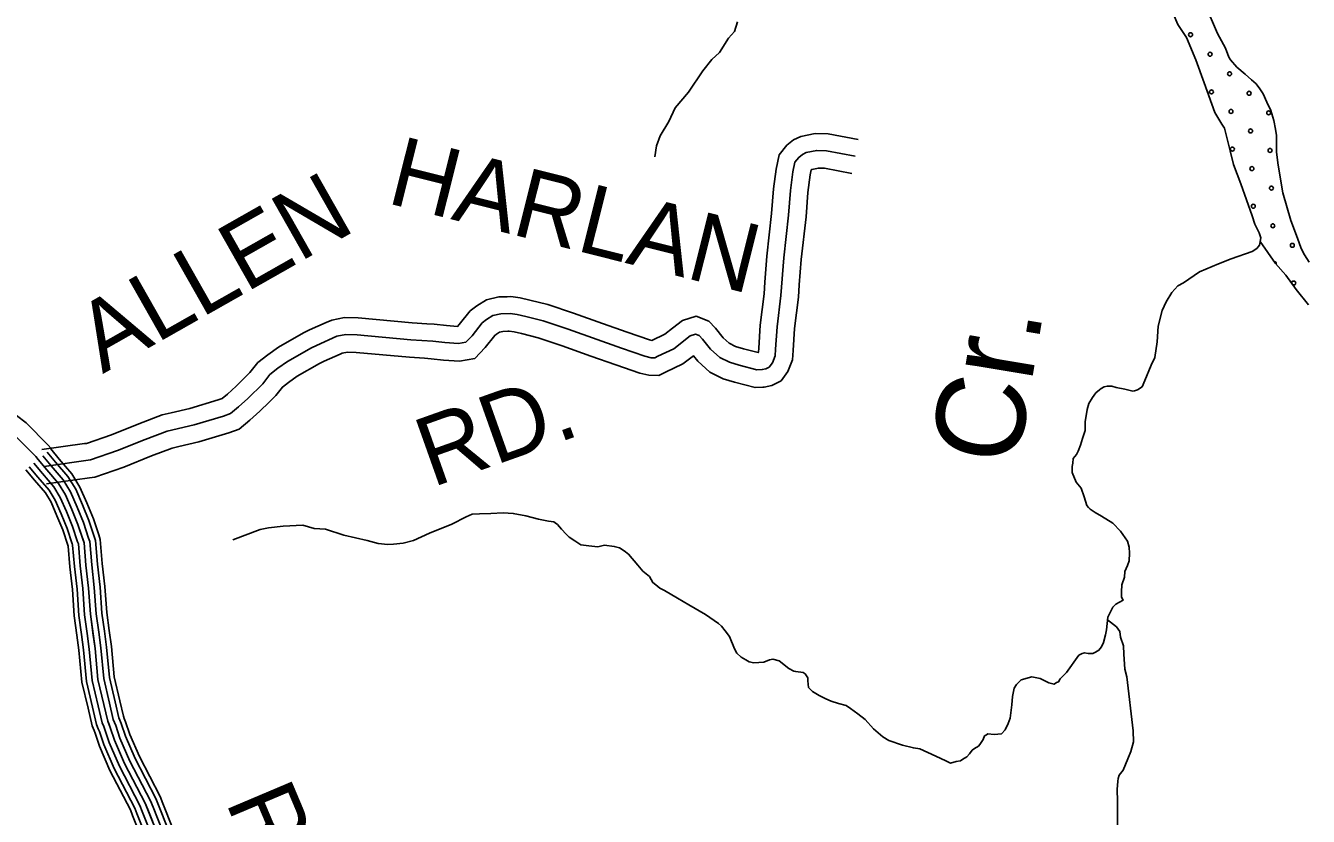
# Model space of a CAD drawing. Extents: x 1551132 to 1791609, y 378168 to 563823.
# Drawn here: x 1588389 to 1595259, y 481996 to 486229 of the extents above; entities that cross this region are included whole.
import ezdxf

# ---------------------------------------------------------------- set-up
doc = ezdxf.new("R2010")
doc.units = 0
for name, color, linetype in [('DESIGN - DRAINAGE - Bridges and Cross Drains Size Text', 7, 'Continuous'), ('DESIGN - ROW - Right-of-Way and Easement Labels', 7, 'Continuous'), ('DESIGN - SCRATCH - User 1', 7, 'Continuous'), ('DESIGN - TRAFFIC CONTROL PERMANENT - Pavement Marking Text', 7, 'Continuous'), ('DESIGN - TRANSPORTATION - Edge of Traveled Way', 7, 'Continuous'), ('DESIGN - TRANSPORTATION - Text', 7, 'Continuous'), ('SURVEY - PROPERTY - Owners', 7, 'Continuous'), ('SURVEY - TRANSPORTATION - Roads', 7, 'Continuous')]:
    doc.layers.add(name, color=color, linetype=linetype)

msp = doc.modelspace()

# ---------------------------------------------------------------- linework, layer by layer
at = {"layer": 'DESIGN - SCRATCH - User 1'}
for points in [[(1594354.977, 486743.013), (1594395.217, 486636.327), (1594443.024, 486503.507), (1594504.756, 486366.462), (1594560.588, 486235.509), (1594605.429, 486166.765), (1594655.436, 486045.912), (1594701.41, 485923.126), (1594758.791, 485764.138), (1594795.741, 485701.528), (1594809.399, 485681.294), (1594839.398, 485558.766), (1594858.214, 485486.431), (1594896.488, 485381.778), (1594957.67, 485210.724), (1594972.944, 485166.464), (1594996.169, 485120.072), (1595003.744, 485093.938), (1595001.51, 485073.037)], [(1595263.346, 484963.726), (1595237.988, 485002.152), (1595220.563, 485036.445), (1595201.456, 485090.771), (1595165.015, 485185.398), (1595121.458, 485334.152), (1595097.867, 485482.598), (1595089, 485552.766), (1595087.742, 485598.801), (1595088.417, 485640.81), (1595082.967, 485674.911), (1595073.717, 485721.079), (1595058.609, 485775.347), (1595037.343, 485819.706), (1595016.086, 485864.058), (1594998.528, 485890.35), (1594979.003, 485918.676), (1594953.57, 485939.451), (1594919.896, 485969.644), (1594876.531, 486006.353), (1594841.223, 486046.937), (1594833.465, 486061.071), (1594814.257, 486109.397), (1594771.575, 486188.116), (1594640.678, 486496.34)], [(1595001.51, 485073.037), (1595083.442, 484956.609), (1595138.374, 484893.699), (1595193.072, 484816.789), (1595259.662, 484733.695)]]:
    msp.add_lwpolyline(points, dxfattribs=at)
at = {"layer": 'DESIGN - TRAFFIC CONTROL PERMANENT - Pavement Marking Text'}
for centre in [(1594628.033, 486180.77), (1594628.033, 486180.77), (1594732.572, 486076.231), (1594732.572, 486076.231), (1594837.11, 485971.692), (1594837.11, 485971.692), (1594740.039, 485874.621), (1594740.039, 485874.621), (1594941.649, 485867.154), (1594941.649, 485867.154), (1594844.577, 485770.082), (1594844.577, 485770.082), (1595046.188, 485762.615), (1595046.188, 485762.615), (1594949.116, 485665.543), (1594949.116, 485665.543), (1594852.045, 485568.472), (1594852.045, 485568.472), (1595053.655, 485561.005), (1595053.655, 485561.005), (1594956.583, 485463.933), (1594956.583, 485463.933), (1595061.122, 485359.394), (1595061.122, 485359.394), (1594964.05, 485262.323), (1594964.05, 485262.323), (1595068.589, 485157.784), (1595068.589, 485157.784), (1595173.128, 485053.245), (1595173.128, 485053.245)]:
    msp.add_circle(centre, 10.56, dxfattribs=at)
for centre, start, end in [((1595076.056, 484956.174), 344.7663801, 88.5704137), ((1595180.595, 484851.635), 233.6915726, 197.1489148)]:
    msp.add_arc(centre, 10.56, start, end, dxfattribs=at)
at = {"layer": 'DESIGN - TRANSPORTATION - Edge of Traveled Way'}
for points in [[(1594354.977, 486743.013), (1594395.217, 486636.327), (1594443.024, 486503.507), (1594504.756, 486366.462), (1594560.588, 486235.509), (1594605.429, 486166.765), (1594655.436, 486045.912), (1594701.41, 485923.126), (1594758.791, 485764.138), (1594795.741, 485701.528), (1594809.399, 485681.294), (1594839.398, 485558.766), (1594858.214, 485486.431), (1594896.488, 485381.778), (1594957.67, 485210.724), (1594972.944, 485166.464), (1594996.169, 485120.072), (1595003.744, 485093.938), (1595001.51, 485073.037)], [(1594640.678, 486496.34), (1594771.575, 486188.116), (1594814.257, 486109.397), (1594833.465, 486061.071), (1594841.223, 486046.937), (1594876.531, 486006.353), (1594919.896, 485969.644), (1594953.57, 485939.451), (1594979.003, 485918.676), (1594998.528, 485890.35), (1595016.086, 485864.058), (1595037.343, 485819.706), (1595058.609, 485775.347), (1595073.717, 485721.079), (1595082.967, 485674.911), (1595088.417, 485640.81), (1595087.742, 485598.801), (1595089, 485552.766), (1595097.867, 485482.598), (1595121.458, 485334.152), (1595165.015, 485185.398), (1595201.456, 485090.771), (1595220.563, 485036.445), (1595237.988, 485002.152), (1595263.346, 484963.726)], [(1595259.662, 484733.695), (1595193.072, 484816.789), (1595138.374, 484893.699), (1595083.442, 484956.609), (1595001.51, 485073.037)]]:
    msp.add_lwpolyline(points, dxfattribs=at)
at = {"layer": 'DESIGN - TRANSPORTATION - Text'}
for points in [[(1592201.627, 486249.307), (1592184.811, 486197.556), (1592154.278, 486162.03), (1592105.104, 486084.786), (1592064.547, 486047.419), (1592015.656, 485988.175), (1591939.908, 485873.339), (1591868.626, 485788.454), (1591833.527, 485716.985), (1591788.336, 485639.675)], [(1591788.336, 485639.675), (1591767.503, 485585.99), (1591758.554, 485526.105)], [(1595001.51, 485073.037), (1595001.394, 485071.97), (1594997.11, 485054.028), (1594982.844, 485036.253), (1594958.62, 485020.636), (1594846.114, 484980.418), (1594777.757, 484953.5), (1594675.201, 484911.124), (1594590.362, 484852.464), (1594560.154, 484836.939), (1594527.621, 484801.446), (1594496.83, 484749.92), (1594476.122, 484704.227), (1594454.806, 484620.542), (1594449.465, 484536.589), (1594436.132, 484452.771), (1594417.49, 484411.053), (1594382.224, 484329.584), (1594369.691, 484295.766), (1594343.475, 484280.183), (1594327.401, 484274.433), (1594319.384, 484272.566), (1594275.61, 484283.266), (1594229.803, 484292.008), (1594205.937, 484298.391), (1594181.971, 484298.775), (1594165.93, 484295.033), (1594149.822, 484287.283), (1594139.705, 484279.441), (1594121.481, 484263.732), (1594103.089, 484238.015), (1594082.606, 484206.331), (1594074.098, 484174.455), (1594063.057, 484108.603), (1594064.315, 484062.56), (1594049.632, 484018.776), (1594039.074, 483982.933), (1594026.574, 483951.124), (1594016.299, 483933.282), (1593999.975, 483911.531), (1593997.592, 483887.556), (1593994.033, 483869.747), (1593994.792, 483837.579), (1594015.924, 483785.22), (1594041.374, 483752.802), (1594058.615, 483706.509), (1594071.856, 483660.275), (1594081.681, 483650.116), (1594089.506, 483639.983), (1594117.214, 483623.532), (1594150.846, 483602.99), (1594212.178, 483565.989), (1594253.444, 483523.313), (1594290.518, 483468.695), (1594299.992, 483436.527), (1594301.476, 483404.493), (1594298.842, 483364.517), (1594290.434, 483338.642), (1594275.943, 483306.857), (1594273.468, 483276.89), (1594260.81, 483235.072), (1594258.202, 483197.096), (1594257.785, 483171.096), (1594266.785, 483152.32)], [(1591569.215, 483434.267), (1591541.357, 483440.717), (1591489.525, 483447.551), (1591453.418, 483438.126), (1591405.586, 483444.901), (1591361.712, 483449.601), (1591330.079, 483470.118), (1591300.438, 483490.602), (1591284.722, 483506.861), (1591259.172, 483533.278), (1591237.59, 483557.637), (1591225.773, 483567.829), (1591217.848, 483571.954), (1591189.949, 483576.404), (1591136.192, 483587.271), (1591068.544, 483604.363), (1591000.837, 483617.455), (1590946.946, 483620.313), (1590880.973, 483617.372), (1590819.033, 483616.363), (1590781.025, 483612.971), (1590748.851, 483599.479), (1590672.32, 483560.695), (1590551.689, 483512.602), (1590467.141, 483471.943), (1590410.992, 483458.834), (1590358.977, 483453.667), (1590328.986, 483452.15), (1590277.12, 483456.975), (1590217.439, 483471.942), (1590094.066, 483501.926), (1589994.694, 483533.536), (1589934.812, 483536.494), (1589873.188, 483555.494), (1589769.207, 483549.152), (1589689.168, 483540.435), (1589645.069, 483531.135), (1589498.347, 483475.459)], [(1594266.676, 483152.537), (1594227.186, 483131.569), (1594210.953, 483115.819), (1594202.678, 483097.944), (1594184.128, 483062.226), (1594177.045, 482994.316), (1594172.637, 482968.374), (1594161.979, 482926.531), (1594151.604, 482902.68), (1594137.338, 482884.905), (1594119.205, 482875.188), (1594105.097, 482867.413), (1594079.131, 482867.829), (1594059.223, 482872.154), (1594047.181, 482868.346), (1594029.048, 482858.629), (1593963.633, 482765.635), (1593929.134, 482732.176), (1593920.893, 482716.3), (1593910.843, 482712.458), (1593896.701, 482702.683), (1593868.869, 482711.133), (1593823.287, 482733.876), (1593777.488, 482742.609), (1593721.306, 482727.5), (1593694.931, 482701.916), (1593682.623, 482682.107), (1593673.932, 482638.223), (1593671.198, 482592.247), (1593662.09, 482522.37), (1593651.624, 482492.519), (1593635.099, 482458.777), (1593614.775, 482437.093), (1593576.767, 482433.701), (1593542.885, 482438.243), (1593534.793, 482432.368), (1593524.718, 482426.526), (1593516.41, 482406.65), (1593500.011, 482380.908), (1593491.861, 482371.033), (1593471.703, 482359.349), (1593457.562, 482349.574), (1593443.262, 482329.79), (1593429.021, 482314.014), (1593408.863, 482302.331), (1593396.721, 482292.522), (1593372.689, 482288.905), (1593342.606, 482281.389), (1593316.832, 482293.805), (1593263.299, 482318.673), (1593178.035, 482358.057), (1593144.144, 482362.599), (1593084.454, 482377.557), (1593012.947, 482402.716), (1592979.281, 482421.267), (1592930.024, 482464.068), (1592884.892, 482514.811), (1592845.434, 482545.462), (1592805.944, 482574.104), (1592784.194, 482588.454), (1592742.42, 482599.13), (1592702.671, 482611.772), (1592674.905, 482624.222), (1592639.239, 482642.806), (1592603.615, 482663.381), (1592581.999, 482685.74), (1592578.583, 482721.808), (1592578.841, 482737.808), (1592563.183, 482758.067), (1592553.325, 482766.234), (1592513.451, 482770.867), (1592503.493, 482773.034), (1592475.76, 482787.484), (1592424.478, 482828.319), (1592390.654, 482836.869), (1592372.612, 482833.152), (1592342.463, 482821.627), (1592316.472, 482820.043), (1592288.481, 482818.493), (1592264.582, 482822.877), (1592246.765, 482833.169), (1592221.024, 482847.586), (1592197.417, 482869.978), (1592185.784, 482892.17), (1592158.884, 482958.63), (1592135.401, 482989.014), (1592115.81, 483013.34), (1592100.061, 483027.599), (1592030.929, 483076.725), (1591941.864, 483128.176), (1591880.499, 483163.169), (1591811.243, 483204.303), (1591785.468, 483216.72), (1591763.785, 483235.071), (1591748.002, 483247.329), (1591730.544, 483279.622), (1591695.045, 483308.206), (1591667.596, 483340.657), (1591618.597, 483399.466), (1591594.923, 483417.85), (1591569.215, 483434.267)], [(1594174.444, 481600.505), (1594199.41, 481662.131), (1594210.418, 481725.983), (1594229.543, 481797.702), (1594240.493, 481857.553), (1594237.393, 481913.63), (1594236.026, 482077.717), (1594235.027, 482139.76), (1594237.726, 482183.737), (1594240.076, 482198.32), (1594246.226, 482215.612), (1594266.651, 482243.296), (1594291.575, 482302.923), (1594308.192, 482342.674), (1594323.008, 482394.459), (1594319.975, 482454.527), (1594286.642, 482743.184), (1594275.301, 482783.377), (1594270.593, 482863.488), (1594269.335, 482909.53), (1594252.102, 482955.823), (1594248.585, 482985.891), (1594230.994, 483010.183), (1594182.62, 483047.742)]]:
    msp.add_lwpolyline(points, dxfattribs=at)
at = {"layer": 'SURVEY - PROPERTY - Owners'}
for points in [[(1592847.911, 485620.458), (1592687.773, 485650.117), (1592618.442, 485652.409), (1592540.385, 485635.833), (1592501.761, 485617.241), (1592465.262, 485588.94), (1592424.721, 485537.814), (1592408.88, 485461.787), (1592394.522, 485356.118), (1592384.372, 485223.131), (1592358.806, 484995.308), (1592348.298, 484855.471), (1592343.664, 484793.886), (1592322.981, 484625.624), (1592315.023, 484502.97), (1592313.415, 484481.32), (1592312.44, 484478.778), (1592234.45, 484499.604), (1592191.234, 484511.987), (1592157.619, 484528.454), (1592124.278, 484558.705), (1592083.704, 484610.223), (1592048.938, 484647.966), (1591979.69, 484673.15), (1591906.283, 484650.191), (1591852.842, 484608.898), (1591811.993, 484577.322), (1591743.087, 484544.155), (1591730.97, 484547.213), (1591609.898, 484587.806), (1591478.885, 484634.748), (1591323.588, 484690.4), (1591186.158, 484735.926), (1591088.652, 484760.393), (1591037.32, 484772.41), (1590987.938, 484778.402), (1590967.213, 484777.893), (1590922.564, 484776.802), (1590856.591, 484762.168), (1590804.751, 484729.709), (1590770.393, 484702.458), (1590711.644, 484628.606), (1590702.428, 484619.106), (1590702.128, 484619.047), (1590643.079, 484623.148), (1590577.522, 484630.306), (1590537.723, 484632.956), (1590458.975, 484638.206), (1590169.324, 484664.932), (1590096.559, 484666.065), (1590029.044, 484653.081), (1589999.053, 484639.748), (1589909.605, 484599.963), (1589877.431, 484584.471), (1589743.784, 484508.661), (1589685.702, 484467.526), (1589632.836, 484426.017), (1589590.762, 484372.357), (1589562.888, 484344.606), (1589517.281, 484299.213), (1589469.64, 484256.671), (1589440.891, 484232.762), (1589419.933, 484225.403), (1589267.995, 484179.243), (1589167.864, 484155.834), (1589120.848, 484144.842), (1588995.576, 484098.183), (1588849.813, 484038.856), (1588715.816, 483992.763), (1588705.299, 483991.297), (1588475.213, 483959.304)], [(1592831.395, 485531.264), (1592677.965, 485559.681), (1592626.483, 485561.381), (1592569.893, 485549.364), (1592549.752, 485539.673), (1592529.519, 485523.98), (1592509.136, 485498.28), (1592498.328, 485446.412), (1592484.761, 485346.551), (1592474.695, 485214.614), (1592449.129, 484986.85), (1592433.954, 484784.945), (1592413.329, 484617.149), (1592405.513, 484496.679), (1592402.879, 484461.203), (1592388.296, 484423.402), (1592371.972, 484401.643), (1592353.831, 484391.918), (1592333.789, 484388.226), (1592305.782, 484386.667), (1592210.259, 484412.176), (1592158.535, 484426.993), (1592106.178, 484452.644), (1592057.713, 484496.62), (1592014.614, 484551.338), (1591997.181, 484570.264), (1591977.498, 484577.422), (1591948.874, 484568.472), (1591859.917, 484499.72), (1591775.344, 484459.011), (1591759.736, 484451.319), (1591739.253, 484451.569), (1591705.421, 484460.102), (1591580.182, 484502.095), (1591294.022, 484604.639), (1591160.825, 484648.757), (1591067.269, 484672.232), (1591021.47, 484682.958), (1590983.571, 484687.558), (1590933.597, 484686.333), (1590891.482, 484676.991), (1590857.166, 484655.507), (1590834.908, 484637.848), (1590779.859, 484568.655), (1590747.36, 484535.137), (1590707.278, 484527.762), (1590635.013, 484532.779), (1590569.581, 484539.92), (1590451.792, 484547.77), (1590164.44, 484574.288), (1590104.5, 484575.221), (1590056.393, 484565.971), (1589947.721, 484517.636), (1589919.53, 484504.061), (1589792.491, 484432), (1589739.95, 484394.791), (1589697.46, 484361.432), (1589658.711, 484312.005), (1589579.529, 484233.187), (1589528.864, 484187.944), (1589486.339, 484152.585), (1589448.157, 484139.176), (1589291.527, 484091.591), (1589147.114, 484057.824), (1589028.509, 484013.647), (1588881.687, 483953.896), (1588737.015, 483904.128), (1588487.704, 483869.46)], [(1592814.22, 485438.545), (1592667.765, 485465.671), (1592634.841, 485466.762), (1592600.567, 485459.479), (1592599.642, 485459.037), (1592596.817, 485456.845), (1592591.309, 485430.428), (1592578.568, 485336.609), (1592568.584, 485205.764), (1592543.026, 484978.058), (1592532.768, 484841.604), (1592527.81, 484775.653), (1592507.244, 484608.34), (1592499.577, 484490.137), (1592495.877, 484440.294), (1592471.561, 484377.267), (1592434.887, 484328.383), (1592385.396, 484301.849), (1592345.031, 484294.415), (1592336.998, 484293.965), (1592295.99, 484291.682), (1592185.109, 484321.291), (1592124.544, 484338.641), (1592052.704, 484373.842), (1591988.514, 484432.085), (1591965.09, 484461.828), (1591909.741, 484419.051), (1591816.635, 484374.233), (1591781.161, 484356.758), (1591726.979, 484357.416), (1591678.863, 484369.55), (1591549.291, 484413.001), (1591416.478, 484460.585), (1591263.29, 484515.487), (1591134.493, 484558.146), (1591045.045, 484580.588), (1591004.996, 484589.972), (1590979.038, 484593.122), (1590971.763, 484592.939), (1590945.064, 484592.289), (1590927.748, 484588.447), (1590911.648, 484578.372), (1590901.973, 484570.688), (1590850.766, 484506.328), (1590794.067, 484447.851), (1590712.627, 484432.868), (1590626.63, 484438.843), (1590561.331, 484445.968), (1590525.424, 484448.36), (1590444.325, 484453.768), (1590159.366, 484480.06), (1590112.758, 484480.785), (1590084.826, 484475.418), (1590074.234, 484470.71), (1589987.345, 484432.059), (1589963.295, 484420.475), (1589843.123, 484352.315), (1589796.341, 484319.181), (1589764.641, 484294.297), (1589729.342, 484249.271), (1589693.393, 484213.486), (1589644.236, 484164.552), (1589590.429, 484116.5), (1589533.58, 484069.232), (1589477.498, 484049.54), (1589315.985, 484000.472), (1589209.979, 483975.688), (1589174.413, 483967.371), (1589062.741, 483925.778), (1588914.819, 483865.577), (1588759.056, 483811.992), (1588730.79, 483808.058), (1588500.687, 483776.066)], [(1588340.533, 484141.659), (1588391.174, 484103.049), (1588510.629, 483983.93), (1588526.52, 483964.771)], [(1588331.392, 484034.564), (1588443.547, 483922.728), (1588456.697, 483906.869)]]:
    msp.add_lwpolyline(points, dxfattribs=at)
at = {"layer": 'SURVEY - TRANSPORTATION - Roads'}
for points in [[(1588524.229, 483962.854), (1588569.403, 483908.353), (1588636.326, 483830.517), (1588680.075, 483758.857), (1588717.699, 483673.738), (1588752.023, 483589.169), (1588780.506, 483502.576)], [(1588456.697, 483906.869), (1588502.379, 483851.759), (1588565.178, 483778.724), (1588602.193, 483718.098), (1588636.926, 483639.504), (1588669.633, 483558.935), (1588702.057, 483460.358), (1588712.149, 483340.113), (1588726.215, 483217.802), (1588735.998, 483077.548), (1588761.106, 482895.026), (1588776.472, 482728.664), (1588808.321, 482594.069), (1588828.912, 482505.683), (1588842.362, 482471.449), (1588865.27, 482403.047), (1588919.26, 482278.111)], [(1588456.697, 483906.869), (1588502.379, 483851.759), (1588565.178, 483778.724), (1588602.193, 483718.098), (1588636.926, 483639.504), (1588669.633, 483558.935), (1588697.183, 483475.166)], [(1588480.563, 483926.653), (1588526.062, 483871.76), (1588590.327, 483797.025), (1588629.718, 483732.506), (1588665.467, 483651.604), (1588698.749, 483569.619), (1588726.632, 483484.85)], [(1588504.429, 483946.437), (1588549.753, 483891.761), (1588615.468, 483815.334), (1588657.242, 483746.907), (1588694.016, 483663.705), (1588727.874, 483580.303), (1588756.081, 483494.534)], [(1588389.94, 483851.526), (1588436.122, 483795.816), (1588494.838, 483727.523), (1588525.195, 483677.797), (1588557.078, 483605.661), (1588588.177, 483529.043), (1588614.81, 483448.074)], [(1588408.965, 483867.301), (1588455.005, 483811.758), (1588514.887, 483742.115), (1588547.145, 483689.289), (1588579.835, 483615.303), (1588611.393, 483537.568), (1588638.284, 483455.799)], [(1588432.831, 483887.085), (1588478.696, 483831.759), (1588540.028, 483760.424), (1588574.669, 483703.689), (1588608.385, 483627.404), (1588640.517, 483548.252), (1588667.733, 483465.483)], [(1588726.632, 483484.867), (1588732.64, 483466.583), (1588742.998, 483343.18), (1588757.089, 483220.652), (1588766.847, 483080.74), (1588780.339, 482982.679)], [(1588756.081, 483494.55), (1588763.231, 483472.808), (1588773.847, 483346.247), (1588787.964, 483223.502), (1588797.705, 483083.94), (1588811.055, 482986.904)], [(1588780.506, 483502.584), (1588788.605, 483477.967), (1588799.447, 483348.797), (1588813.58, 483225.868), (1588823.296, 483086.59), (1588836.529, 482990.412)], [(1588614.81, 483448.091), (1588616.501, 483442.949), (1588625.851, 483331.529), (1588639.842, 483209.826), (1588649.7, 483068.614), (1588663.725, 482966.637)], [(1588638.284, 483455.816), (1588640.884, 483447.907), (1588650.45, 483333.979), (1588664.467, 483212.101), (1588674.291, 483071.156), (1588688.208, 482970.003)], [(1588667.733, 483465.5), (1588671.475, 483454.133), (1588681.3, 483337.046), (1588695.341, 483214.951), (1588705.149, 483074.356), (1588718.923, 482974.229)], [(1588697.183, 483475.183), (1588702.057, 483460.358), (1588712.149, 483340.113), (1588726.215, 483217.802), (1588735.998, 483077.548), (1588749.631, 482978.454)], [(1588663.716, 482966.645), (1588674.933, 482885.118), (1588690.682, 482714.622), (1588723.906, 482574.243), (1588745.889, 482479.849), (1588755.389, 482455.69)], [(1588688.199, 482970.02), (1588699.499, 482887.943), (1588715.14, 482718.622), (1588747.964, 482579.893), (1588769.555, 482487.216), (1588778.388, 482464.724)], [(1588718.915, 482974.245), (1588730.298, 482891.485), (1588745.806, 482723.647), (1588778.138, 482586.985), (1588799.238, 482496.449), (1588807.246, 482476.066)], [(1588749.623, 482978.47), (1588761.106, 482895.026), (1588776.472, 482728.664), (1588808.321, 482594.069), (1588828.912, 482505.683), (1588836.095, 482487.399)], [(1588780.33, 482982.695), (1588791.913, 482898.568), (1588807.138, 482733.681), (1588838.504, 482601.152), (1588858.587, 482514.917), (1588864.945, 482498.733)], [(1588811.046, 482986.921), (1588822.713, 482902.11), (1588837.804, 482738.706), (1588868.678, 482608.244), (1588888.269, 482524.15), (1588893.802, 482510.075)], [(1588836.521, 482990.429), (1588848.27, 482905.043), (1588863.245, 482742.864), (1588893.711, 482614.119), (1588912.885, 482531.809), (1588917.735, 482519.475)], [(1588917.727, 482519.5), (1588924.818, 482501.441), (1588947.259, 482434.431), (1588998.508, 482315.853), (1589109.697, 482102.789), (1589124.497, 482065.464)], [(1588755.381, 482455.698), (1588760.839, 482441.798), (1588784.213, 482372.021), (1588840.92, 482240.801), (1588950.884, 482030.087), (1588962.359, 482001.145)], [(1588778.388, 482464.74), (1588784.08, 482450.248), (1588807.313, 482380.863), (1588863.245, 482251.435), (1588973.384, 482040.388), (1588985.333, 482010.262)], [(1588807.238, 482476.074), (1588813.221, 482460.849), (1588836.295, 482391.955), (1588891.252, 482264.769), (1589001.608, 482053.305), (1589014.149, 482021.687)], [(1588836.087, 482487.416), (1588842.362, 482471.449), (1588865.27, 482403.047), (1588919.26, 482278.111), (1589029.832, 482066.23), (1589042.965, 482033.121)], [(1588864.936, 482498.758), (1588871.503, 482482.049), (1588894.244, 482414.139), (1588947.268, 482291.453), (1589058.057, 482079.156), (1589071.781, 482044.555)], [(1588893.786, 482510.092), (1588900.644, 482492.649), (1588923.227, 482425.231), (1588975.275, 482304.786), (1589086.281, 482092.073), (1589100.597, 482055.98)], [(1588919.26, 482278.111), (1589029.832, 482066.23), (1589143.238, 481780.248)], [(1589042.957, 482033.138), (1589143.238, 481780.248), (1589231.869, 481570.717), (1589232.027, 481570.284)], [(1589071.773, 482044.563), (1589171.92, 481791.998), (1589260.718, 481582.084), (1589261.143, 481580.926)], [(1589100.589, 482055.997), (1589200.611, 481803.757), (1589289.567, 481593.451), (1589290.259, 481591.56)], [(1589124.497, 482065.472), (1589224.411, 481813.507), (1589313.509, 481602.877), (1589314.417, 481600.385)], [(1588962.35, 482001.17), (1589062.99, 481747.364), (1589151.162, 481538.925)], [(1588985.325, 482010.279), (1589085.864, 481756.739), (1589174.17, 481547.983)], [(1589014.141, 482021.712), (1589114.555, 481768.497), (1589203.019, 481559.35)]]:
    msp.add_lwpolyline(points, dxfattribs=at)

# ---------------------------------------------------------------- texts
at = {"layer": 'DESIGN - DRAINAGE - Bridges and Cross Drains Size Text'}
msp.add_text('Cr.', height=475.0118, rotation=80.481675, dxfattribs=at).set_placement((1593700.015, 483860.371))
at = {"layer": 'DESIGN - ROW - Right-of-Way and Easement Labels'}
for s, height, rotation, p in [('HARLAN', 369.9923, 345.9135889, (1590315.596, 485281.206)), ('ALLEN', 369.996, 29.5638083, (1588801.947, 484363.548)), ('RD.', 369.9935, 19.5610528, (1590565.762, 483755.542)), ('DALE', 370.0086, 75.7953278, (1595432.432, 481073.288)), ('RD.', 370.0067, 292.9286194, (1589457.914, 482075.164))]:
    msp.add_text(s, height=height, rotation=rotation, dxfattribs=at).set_placement(p)

doc.saveas('drawing.dxf')
